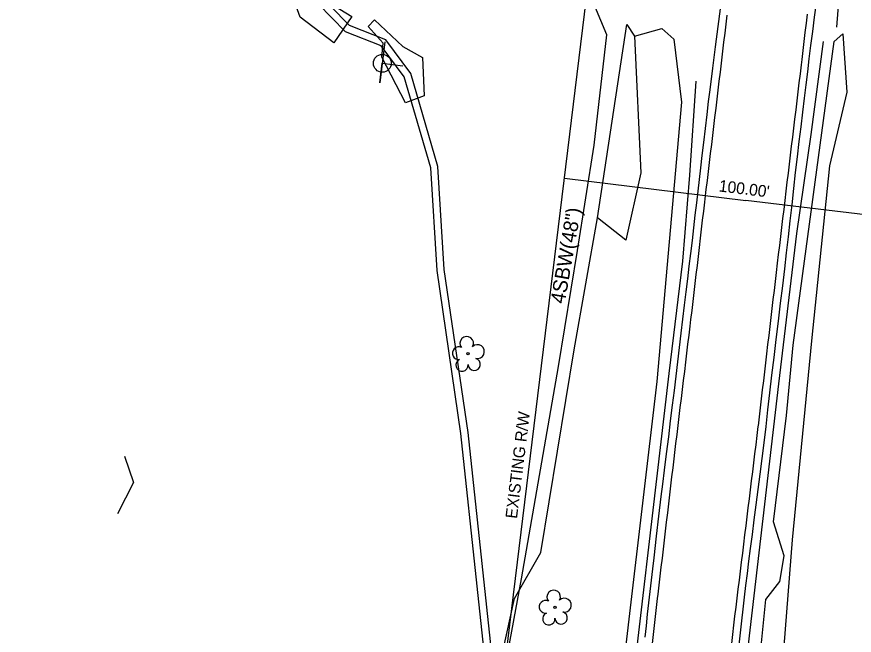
# Model space of a CAD drawing. Extents: x 472260 to 482161, y 489063 to 507124.
# Drawn here: x 481034.7 to 481264.4, y 489698.6 to 489868.2 of the extents above; entities that cross this region are included whole.
import ezdxf

# ---------------------------------------------------------------- set-up
doc = ezdxf.new("R2010")
doc.units = 0
for name, color, linetype in [('Exist Structure Minor Drop Inlet Cogo Elevation', 7, 'Continuous'), ('Exist Structure Minor Pipes CMP 15 Inch Cogo Comment', 7, 'Continuous'), ('Exist Structure Minor Pipes CMP 15 Inch Cogo Point CELL', 7, 'Continuous'), ('Prop Drainage Structure Drop Inlet Grate 2 Narrow Slots and Sag Grates 840 24 CELL', 7, 'Continuous'), ('Prop Drainage Structure Drop Inlet Grate 2 Wide Slots and Flat Grates 840 20 Label', 7, 'Continuous'), ('Prop Drainage Structure Outlet Berm Ditch 850 10 Label', 7, 'Continuous'), ('Prop Drainage Structure Pipe RCP 24in Class III', 7, 'Continuous'), ('Prop Drainage Structure Pipe RCP 72in Class III', 7, 'Continuous'), ('Prop Drainage Structure Pipe Stub Out CELL', 7, 'Continuous'), ('Prop Drainage Structure Plot Symbol 50 Scale CELL', 7, 'Continuous'), ('Prop Drainage Structure Tops and Inverts LABEL', 7, 'Continuous'), ('Prop Earthen Structure Base Ditch Lateral Detail Label', 7, 'Continuous'), ('Prop Erosion Rip Rap Pad at Outlet Label', 7, 'Continuous'), ('Prop Erosion Rip Rap Single Stone CELL', 7, 'Continuous')]:
    doc.layers.add(name, color=color, linetype=linetype)

msp = doc.modelspace()

# ---------------------------------------------------------------- linework, layer by layer
at = {"layer": 'Exist Structure Minor Drop Inlet Cogo Elevation'}
msp.add_line((481151.68, 489551.95), (481306.6, 490820.99), dxfattribs=at)
at = {"layer": 'Exist Structure Minor Pipes CMP 15 Inch Cogo Comment'}
for p in [(481184.88, 489823.9), (481284.14, 489811.78)]:
    msp.add_line(p, (481234.66, 489817.82), dxfattribs=at)
at = {"layer": 'Prop Drainage Structure Drop Inlet Grate 2 Narrow Slots and Sag Grates 840 24 CELL'}
for points in [[(481208.99, 489696.3), (481209.28, 489698.78), (481209.57, 489701.26), (481209.86, 489703.74), (481210.15, 489706.22), (481210.44, 489708.7), (481210.57, 489709.8), (481210.86, 489712.28), (481211.15, 489714.76), (481211.45, 489717.24), (481211.74, 489719.71), (481212.03, 489722.19), (481212.32, 489724.67), (481212.62, 489727.15), (481212.91, 489729.62), (481213.2, 489732.1), (481213.5, 489734.58), (481213.79, 489737.05), (481214.08, 489739.53), (481214.37, 489742.01), (481214.67, 489744.49), (481214.96, 489746.96), (481215.16, 489748.65), (481215.46, 489751.13), (481215.76, 489753.6), (481216.06, 489756.08), (481216.36, 489758.56), (481216.66, 489761.03), (481216.96, 489763.51), (481217.26, 489765.98), (481217.56, 489768.46), (481217.86, 489770.94), (481218.16, 489773.41), (481218.46, 489775.89), (481218.76, 489778.37), (481219.06, 489780.84), (481219.36, 489783.32), (481219.58, 489785.11), (481219.87, 489787.58), (481220.16, 489790.06), (481220.45, 489792.54), (481220.74, 489795.02), (481221.03, 489797.5), (481221.33, 489799.98), (481221.62, 489802.45), (481221.91, 489804.93), (481222.2, 489807.41), (481222.49, 489809.89), (481222.78, 489812.37), (481223.07, 489814.85), (481223.36, 489817.32), (481223.47, 489818.28), (481223.77, 489820.76), (481224.07, 489823.24), (481224.37, 489825.72), (481224.66, 489828.19), (481224.96, 489830.67), (481225.26, 489833.15), (481225.56, 489835.63), (481225.86, 489838.1), (481226.16, 489840.58), (481226.45, 489843.06), (481226.75, 489845.53), (481227.05, 489848.01), (481227.35, 489850.49), (481227.65, 489852.97), (481227.94, 489855.44), (481228.04, 489856.23), (481228.33, 489858.71), (481228.63, 489861.19), (481228.92, 489863.67), (481229.22, 489866.14), (481229.52, 489868.62)], [(481251.43, 489868.84), (481251.13, 489866.36), (481250.84, 489863.88), (481250.55, 489861.41), (481250.25, 489858.93), (481249.96, 489856.45), (481249.79, 489854.98), (481249.49, 489852.51), (481249.19, 489850.03), (481248.89, 489847.55), (481248.59, 489845.07), (481248.3, 489842.6), (481248, 489840.12), (481247.7, 489837.64), (481247.4, 489835.16), (481247.1, 489832.69), (481246.8, 489830.21), (481246.51, 489827.73), (481246.21, 489825.26), (481245.91, 489822.78), (481245.61, 489820.3), (481245.31, 489817.82), (481245.02, 489815.35), (481244.72, 489812.87), (481244.42, 489810.39), (481244.12, 489807.91), (481243.82, 489805.44), (481243.52, 489802.96), (481243.24, 489800.56), (481242.94, 489798.08), (481242.65, 489795.6), (481242.36, 489793.13), (481242.07, 489790.65), (481241.77, 489788.17), (481241.48, 489785.69), (481241.19, 489783.22), (481240.89, 489780.74), (481240.6, 489778.26), (481240.31, 489775.78), (481240.02, 489773.31), (481239.72, 489770.83), (481239.43, 489768.35), (481239.14, 489765.87), (481238.85, 489763.4), (481238.55, 489760.92), (481238.26, 489758.44), (481237.97, 489755.96), (481237.95, 489755.79), (481237.64, 489753.31), (481237.34, 489750.83), (481237.04, 489748.36), (481236.73, 489745.88), (481236.43, 489743.4), (481236.12, 489740.93), (481235.82, 489738.45), (481235.51, 489735.97), (481235.21, 489733.5), (481234.9, 489731.02), (481234.6, 489728.54), (481234.3, 489726.07), (481233.99, 489723.59), (481233.69, 489721.11), (481233.38, 489718.64), (481233.08, 489716.16), (481232.77, 489713.68), (481232.47, 489711.21), (481232.17, 489708.73), (481231.86, 489706.26), (481231.56, 489703.78), (481231.25, 489701.3), (481230.95, 489698.8), (481230.66, 489696.33)]]:
    msp.add_lwpolyline(points, dxfattribs=at)
at = {"layer": 'Prop Drainage Structure Drop Inlet Grate 2 Wide Slots and Flat Grates 840 20 Label'}
for p, q in [((481158.46, 489775.75), (481158.46, 489775.75)), ((481182.3, 489706.22), (481182.3, 489706.22))]:
    msp.add_line(p, q, dxfattribs=at)
for centre in [(481158.46, 489775.75), (481182.3, 489706.22)]:
    msp.add_circle(centre, 0.326, dxfattribs=at)
for centre, radius, start, end in [((481158.08, 489778.63), 1.86, 330.1651, 219.7134), ((481161.01, 489776.34), 1.9, 257.1011, 134.1999), ((481155.86, 489775.91), 1.73, 62.6636, 279.3457), ((481156.76, 489772.63), 1.69, 111.5671, 6.231), ((481160.13, 489772.86), 1.7, 181.2822, 74.56), ((481181.92, 489709.09), 1.86, 330.1651, 219.7134), ((481179.7, 489706.37), 1.73, 62.6636, 279.3457), ((481184.85, 489706.81), 1.9, 257.1011, 134.1999), ((481180.6, 489703.1), 1.69, 111.5671, 6.231), ((481183.97, 489703.32), 1.7, 181.2822, 74.56)]:
    msp.add_arc(centre, radius, start, end, dxfattribs=at)
at = {"layer": 'Prop Drainage Structure Pipe RCP 24in Class III'}
for points in [[(481130.75, 489404.18), (481134.96, 489437.37), (481143.68, 489460.85), (481146.05, 489474.55), (481148.66, 489499.12), (481156.66, 489522.19), (481151.04, 489547.37), (481160.81, 489572.04), (481165.05, 489621.29), (481165.41, 489670.22), (481156.44, 489753.9), (481149.94, 489798.62), (481148.19, 489826.73), (481140.9, 489851.73), (481134.59, 489860.15), (481124.82, 489864.03), (481113.55, 489875.6), (481108.3, 489888.88), (481111.11, 489925.14), (481107.23, 489942.39), (481107.78, 489974.87), (481105.08, 489987.34), (481108.39, 490001.43), (481111.55, 490021.61)], [(481131.17, 489401.71), (481132.08, 489404.3), (481136.91, 489436.87), (481145.62, 489460.32), (481148.03, 489474.28), (481150.62, 489498.68), (481158.73, 489522.07), (481153.13, 489547.2), (481162.77, 489571.58), (481167.05, 489621.2), (481167.41, 489670.32), (481158.43, 489754.15), (481151.93, 489798.83), (481150.17, 489827.08), (481142.72, 489852.64), (481135.85, 489861.8), (481125.95, 489865.73), (481115.26, 489876.71)]]:
    msp.add_lwpolyline(points, dxfattribs=at)
at = {"layer": 'Prop Drainage Structure Pipe RCP 72in Class III'}
for points in [[(481183.22, 489772.25), (481188.48, 489804.1), (481193.02, 489832.95), (481196.53, 489863.2), (481191.59, 489875.1), (481177.79, 489907.67), (481173.12, 489924.6), (481162.26, 489970.6), (481160.25, 489984.01), (481158.46, 490003.55), (481157.44, 490018.78), (481158.75, 490046.82), (481160.74, 490066.36), (481162.87, 490080.79)], [(481034.67, 489524.8), (481048.56, 489533.45), (481053.48, 489536.51), (481093.02, 489569.22), (481127.65, 489596.95), (481158.01, 489618.61), (481161.98, 489647.47), (481167.38, 489682.85), (481173.07, 489714.02), (481183.22, 489772.25)]]:
    msp.add_lwpolyline(points, dxfattribs=at)
at = {"layer": 'Prop Drainage Structure Pipe Stub Out CELL'}
for points in [[(481253.9, 489871.95), (481253.39, 489868.02), (481252.88, 489864.09), (481252.4, 489860.29), (481251.95, 489856.62), (481251.52, 489853.07), (481251.09, 489849.52), (481250.65, 489845.83), (481250.18, 489841.99), (481249.68, 489838.02), (481249.18, 489833.92), (481248.69, 489829.73), (481248.2, 489825.44), (481247.71, 489821.06), (481247.22, 489816.63), (481246.73, 489812.23), (481246.23, 489807.84), (481245.72, 489803.47), (481245.2, 489799.03), (481244.65, 489794.41), (481244.08, 489789.63), (481243.48, 489784.67), (481242.88, 489779.67), (481242.29, 489774.73), (481241.71, 489769.88), (481241.16, 489765.09), (481240.61, 489760.4), (481240.07, 489755.82), (481239.53, 489751.35), (481239.01, 489747), (481238.48, 489742.73), (481237.94, 489738.5), (481237.4, 489734.32), (481236.85, 489730.19), (481236.32, 489726.19), (481235.82, 489722.41), (481235.37, 489718.85), (481234.95, 489715.5), (481234.56, 489712.25), (481234.17, 489709.01), (481233.79, 489705.75), (481233.41, 489702.49), (481233.04, 489699.23), (481232.67, 489695.98)], [(481207, 489698.03), (481207.34, 489701.19), (481207.69, 489704.33), (481208.05, 489707.46), (481208.41, 489710.58), (481208.77, 489713.68), (481209.13, 489716.75), (481209.48, 489719.79), (481210.15, 489725.73), (481210.79, 489731.25), (481211.44, 489736.62), (481211.85, 489739.97), (481212.33, 489743.87), (481212.89, 489748.33), (481213.47, 489752.96), (481214.01, 489757.4), (481214.53, 489761.64), (481215.03, 489765.69), (481215.5, 489769.63), (481215.98, 489773.56), (481216.45, 489777.49), (481216.92, 489781.41), (481217.39, 489785.27), (481217.84, 489789.04), (481218.28, 489792.7), (481218.71, 489796.26), (481219.13, 489799.77), (481219.54, 489803.28), (481219.96, 489806.79), (481220.37, 489810.31), (481220.77, 489813.77), (481221.16, 489817.13), (481221.54, 489820.37), (481221.91, 489823.52), (481222.29, 489826.71), (481222.69, 489830.11), (481223.11, 489833.72), (481223.56, 489837.54), (481224.01, 489841.34), (481224.43, 489844.88), (481224.83, 489848.16), (481225.56, 489854.1), (481226.3, 489859.87), (481227.04, 489865.5), (481227.65, 489870.32)]]:
    msp.add_lwpolyline(points, dxfattribs=at)
at = {"layer": 'Prop Drainage Structure Plot Symbol 50 Scale CELL'}
for points in [[(481255.84, 489861.33), (481252.41, 489835.87), (481248.56, 489808.7), (481243.62, 489767.54)], [(481213.58, 489770.37), (481217.32, 489801.15), (481219.26, 489824.69), (481221.03, 489850.54)], [(481127.93, 489321.27), (481143.27, 489358.47), (481160.51, 489413.03), (481170.35, 489456.09), (481177.9, 489495.17), (481185.25, 489541.39), (481189.95, 489572.74), (481196.12, 489621.29), (481202.28, 489673.59), (481209.04, 489731.3), (481213.58, 489770.37)], [(481243.62, 489767.54), (481234.85, 489692.14), (481226.82, 489624.9), (481218.29, 489557.25), (481207.78, 489491.18), (481193.85, 489418.57), (481192.36, 489411.18), (481192.08, 489406.88), (481192.44, 489401.65), (481193.22, 489399.06), (481195.38, 489394.97), (481198.33, 489391.63), (481202.58, 489388.42), (481206.38, 489387.09), (481209.6, 489386.42)]]:
    msp.add_lwpolyline(points, dxfattribs=at)
at = {"layer": 'Prop Drainage Structure Tops and Inverts LABEL'}
msp.add_line((481187.58, 489776.84), (481193.95, 489813.03), dxfattribs=at)
for points in [[(481112.7, 489885.08), (481118.35, 489873.35), (481126.56, 489868.21), (481121.64, 489861.04), (481112.44, 489868.05), (481110.55, 489873.12), (481105.06, 489879.75), (481105.8, 489883.33), (481112.7, 489885.08)], [(481141.29, 489844.57), (481134.82, 489857.07), (481135.17, 489860.88), (481131.02, 489865.53), (481132.77, 489867.27), (481140.54, 489860.03), (481145.96, 489856.95), (481146.41, 489846.52), (481141.29, 489844.57)], [(481204.13, 489862.88), (481211.62, 489864.93), (481214.85, 489861.99), (481216.99, 489844.77), (481210.19, 489768.18)], [(481247.65, 489778.1), (481251.16, 489804.56), (481258.86, 489861.33), (481261.23, 489863.46), (481262.34, 489847.49), (481257.57, 489827.29), (481252.61, 489779.26)], [(481226.96, 489586.38), (481226.22, 489597.23), (481230.26, 489626.33), (481233.99, 489661.07), (481237.8, 489685.54), (481240.15, 489708.42), (481243.96, 489713.36), (481245.15, 489720.34), (481242.23, 489729.65), (481245.77, 489758.85), (481247.65, 489778.1)], [(481252.61, 489779.26), (481247.29, 489724.7), (481243.85, 489680.44), (481243.57, 489649.38), (481238.44, 489616.85)], [(481035.11, 489527.16), (481052.96, 489538.42), (481073.3, 489555.37), (481103.84, 489580.99), (481126.69, 489598.8), (481139.52, 489612.38), (481148.45, 489616.33), (481153.88, 489619.75), (481157.6, 489642.76), (481161.98, 489657.36), (481163.48, 489665.11), (481166.95, 489689.54), (481171.18, 489708.64), (481178.4, 489721.28), (481187.58, 489776.84)], [(481210.19, 489768.18), (481202.55, 489702.96), (481192.31, 489615.09), (481180.88, 489531.49), (481165.89, 489451.67)], [(481064.23, 489747.67), (481066.72, 489740.42), (481062.3, 489731.84)]]:
    msp.add_lwpolyline(points, dxfattribs=at)
at = {"layer": 'Prop Earthen Structure Base Ditch Lateral Detail Label'}
msp.add_line((481134.92, 489855.4), (481134.92, 489855.4), dxfattribs=at)
msp.add_lwpolyline([(481135.63, 489861.3), (481134.24, 489850.05), (481134.9, 489855.41), (481140.51, 489854.73)], dxfattribs=at)
msp.add_circle((481134.93, 489855.4), 2.45, dxfattribs=at)
at = {"layer": 'Prop Erosion Rip Rap Pad at Outlet Label'}
for points in [[(481193.95, 489813.03), (481201.96, 489866.01), (481204.13, 489862.88)], [(481204.13, 489862.88), (481205.79, 489825.33), (481201.67, 489806.89)], [(481201.67, 489806.89), (481193.95, 489813.03)]]:
    msp.add_lwpolyline(points, dxfattribs=at)
at = {"layer": 'Prop Erosion Rip Rap Single Stone CELL'}
msp.add_line((481261.61, 489893.18), (481259.51, 489865.33), dxfattribs=at)

# ---------------------------------------------------------------- texts
at = {"layer": 'Exist Structure Minor Pipes CMP 15 Inch Cogo Comment'}
msp.add_text("100.00'", height=3.2, rotation=353.0398, dxfattribs=at).set_placement((481227.09, 489820.28))
at = {"layer": 'Exist Structure Minor Pipes CMP 15 Inch Cogo Point CELL'}
msp.add_text('EXISTING R/W', height=3.2, rotation=83.0398, dxfattribs=at).set_placement((481171.85, 489730.42))
at = {"layer": 'Prop Drainage Structure Outlet Berm Ditch 850 10 Label'}
msp.add_text('4SBW(48")', height=4, rotation=80.1109, dxfattribs=at).set_placement((481184.92, 489789.3))

doc.saveas('drawing.dxf')
